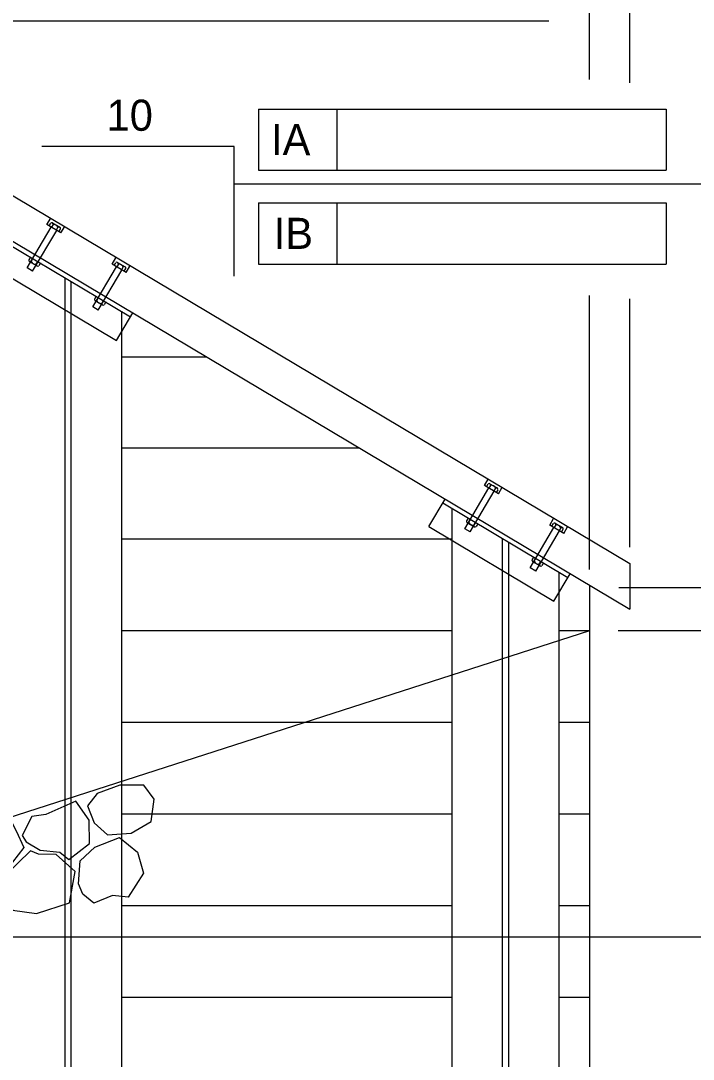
# Model space of a CAD drawing. Extents: x 638304 to 640306, y 296653 to 298435.
# Drawn here: x 639711.8 to 639776.7, y 297942.8 to 298043 of the extents above; entities that cross this region are included whole.
import ezdxf

# ---------------------------------------------------------------- set-up
doc = ezdxf.new("R2010")
doc.units = 0
for name, color, linetype in [('4', 7, 'Continuous'), ('Level 3', 7, 'Continuous'), ('Level 4', 7, 'Continuous'), ('Level 8', 7, 'Continuous')]:
    doc.layers.add(name, color=color, linetype=linetype)

# ---------------------------------------------------------------- blocks, each defined once
blk = doc.blocks.new('ROCK')
at = {"layer": '4'}
for points in [[(2.36725, 1.088), (2.2065, 0.82625), (2.378625, 0.506625), (2.66975, 0.3095), (3.128875, 0.403375), (3.48475, 0.6775), (3.4915, 1.123375), (3.25625, 1.36725), (2.783625, 1.308375)], [(1.10175, -0.02725), (1.4015, -0.159125), (1.78825, -0.148875), (1.980875, -0.266), (2.343375, 0.09475), (2.27875, 0.5505), (1.969375, 0.883), (1.4225, 0.553625), (1.152875, 0.479), (1.0105, 0.082)], [(0.74675, 0.359875), (0.882, 0.16), (1.072875, -0.144), (0.892, -0.457375), (0.448125, -0.758625), (0.1, -0.49325), (-0.095, -0.146375), (0.202875, 0.1025), (0.579125, 0.219875)], [(2.231375, -0.71725), (2.2025, -0.266375), (2.45475, 0.037125), (2.9085, 0.28875), (3.2995, 0.047625), (3.46875, -0.344), (3.231625, -0.855), (2.92, -0.860375), (2.5765, -1.054625), (2.340375, -0.904375)], [(1.2085, -0.192875), (0.778375, -0.737625), (1.008375, -1.391375), (1.48725, -1.396875), (2.09825, -1.106625), (2.133375, -0.486375), (1.723125, -0.203375), (1.37425, -0.239875)]]:
    blk.add_lwpolyline(points, close=True, dxfattribs=at)

msp = doc.modelspace()

# ---------------------------------------------------------------- linework, layer by layer
at = {"layer": 'Level 3'}
for p, q in [((639682.8, 298042.95), (639770.55, 297990.63)), ((639682.8, 298038.53), (639770.55, 297986.21)), ((639712.45, 298019.13), (639714.77, 298023.06)), ((639714.36, 298023.3), (639714.73, 298023.91)), ((639715.71, 298022.5), (639714.36, 298023.3)), ((639714.56, 298023.18), (639714.72, 298023.45)), ((639714.95, 298023.31), (639714.79, 298023.05)), ((639714.88, 298023.47), (639715.6, 298023.05)), ((639715.42, 298023.04), (639715.26, 298022.76)), ((639715.71, 298022.5), (639716.07, 298023.12)), ((639712.98, 298018.82), (639715.3, 298022.74)), ((639715.51, 298022.62), (639715.67, 298022.89)), ((639712.78, 298020.16), (639712.62, 298019.89)), ((639712.85, 298019.76), (639713.01, 298020.03)), ((639720.65, 298019.48), (639721.01, 298020.1)), ((639708.98, 298019.34), (639721.06, 298012.14)), ((639712.98, 298018.82), (639712.45, 298019.13)), ((639712.68, 298019.74), (639713.4, 298019.32)), ((639713.32, 298019.48), (639713.48, 298019.75)), ((639713.73, 298019.6), (639713.56, 298019.33)), ((639718.77, 298015.36), (639721.06, 298019.24)), ((639722, 298018.68), (639720.65, 298019.48)), ((639720.85, 298019.36), (639721.01, 298019.63)), ((639721.24, 298019.49), (639721.08, 298019.23)), ((639721.17, 298019.65), (639721.89, 298019.23)), ((639721.71, 298019.22), (639721.55, 298018.95)), ((639721.8, 298018.8), (639721.95, 298019.07)), ((639722, 298018.68), (639722.36, 298019.3)), ((639719.3, 298015.05), (639721.59, 298018.92)), ((639719.1, 298016.39), (639718.94, 298016.12)), ((639719.16, 298015.99), (639719.32, 298016.26)), ((639719.3, 298015.05), (639718.77, 298015.36)), ((639719, 298015.98), (639719.72, 298015.55)), ((639719.64, 298015.71), (639719.8, 298015.98)), ((639720.05, 298015.84), (639719.88, 298015.57)), ((639721.06, 298012.14), (639722.63, 298014.78)), ((639721.54, 298012.94), (639721.54, 297969.61)), ((639729.78, 298010.52), (639721.54, 298010.52)), ((639721.54, 298004.26), (639721.54, 297999.58)), ((639744.5, 298001.74), (639721.54, 298001.74)), ((639756.54, 297998.15), (639756.91, 297998.76)), ((639757.89, 297997.35), (639756.54, 297998.15)), ((639756.74, 297998.03), (639756.9, 297998.3)), ((639757.13, 297998.16), (639756.97, 297997.9)), ((639757.06, 297998.32), (639757.78, 297997.9)), ((639754.63, 297993.98), (639756.95, 297997.91)), ((639755.16, 297993.67), (639757.48, 297997.59)), ((639757.6, 297997.89), (639757.44, 297997.62)), ((639757.69, 297997.47), (639757.85, 297997.74)), ((639757.89, 297997.35), (639758.25, 297997.97)), ((639751.16, 297994.19), (639752.74, 297996.83)), ((639754.96, 297995.01), (639754.8, 297994.74)), ((639751.16, 297994.19), (639763.24, 297986.99)), ((639754.86, 297994.59), (639755.58, 297994.17)), ((639755.03, 297994.61), (639755.19, 297994.88)), ((639755.5, 297994.33), (639755.66, 297994.6)), ((639755.91, 297994.45), (639755.74, 297994.18)), ((639760.95, 297990.21), (639763.24, 297994.09)), ((639762.83, 297994.33), (639763.19, 297994.95)), ((639764.18, 297993.53), (639762.83, 297994.33)), ((639763.03, 297994.21), (639763.19, 297994.48)), ((639763.42, 297994.34), (639763.26, 297994.08)), ((639763.35, 297994.5), (639764.07, 297994.08)), ((639763.89, 297994.07), (639763.73, 297993.8)), ((639764.18, 297993.53), (639764.54, 297994.15)), ((639755.16, 297993.67), (639754.63, 297993.98)), ((639761.48, 297989.9), (639763.77, 297993.77)), ((639763.98, 297993.65), (639764.13, 297993.92)), ((639753.4, 297992.97), (639721.54, 297992.97)), ((639753.4, 297992.86), (639753.4, 297979.86)), ((639761.28, 297991.24), (639761.12, 297990.97)), ((639761.34, 297990.84), (639761.5, 297991.11)), ((639761.48, 297989.9), (639760.95, 297990.21)), ((639761.18, 297990.83), (639761.9, 297990.4)), ((639761.82, 297990.56), (639761.98, 297990.83)), ((639762.23, 297990.69), (639762.06, 297990.42)), ((639770.55, 297990.63), (639770.55, 297986.21)), ((639763.24, 297986.99), (639764.81, 297989.63)), ((639766.66, 297988.53), (639766.66, 297984.13)), ((639763.72, 297987.79), (639763.72, 297983.23)), ((639766.66, 297984.13), (639676.03, 297954.96)), ((639753.4, 297984.13), (639721.54, 297984.13)), ((639766.66, 297984.13), (639763.72, 297984.13)), ((639766.66, 297984.13), (639766.66, 297922.24)), ((639763.72, 297983.3), (639763.72, 297910.8)), ((639753.4, 297979.86), (639753.4, 297910.53)), ((639739.19, 297975.29), (639721.54, 297975.29)), ((639753.4, 297975.29), (639739.19, 297975.29)), ((639766.66, 297975.29), (639763.72, 297975.29)), ((639721.54, 297969.61), (639721.54, 297910.8)), ((639753.4, 297966.45), (639721.54, 297966.45)), ((639766.66, 297966.45), (639763.72, 297966.45)), ((639753.4, 297957.6), (639721.54, 297957.6)), ((639766.66, 297957.6), (639763.72, 297957.6)), ((639753.4, 297948.76), (639721.54, 297948.76)), ((639766.66, 297948.76), (639763.72, 297948.76))]:
    msp.add_line(p, q, dxfattribs=at)
for centre, radius, start, end in [((639714.81, 298023.35), 0.139, 346.8498, 131.9461), ((639715.01, 298022.88), 0.438, 20.448, 98.348), ((639715.52, 298022.92), 0.153, 61.225, 128.111), ((639715.52, 298022.92), 0.153, 350.6849, 61.225), ((639712.75, 298019.86), 0.139, 166.9183, 312.0147), ((639713.26, 298019.91), 0.438, 200.5165, 278.4165), ((639713.47, 298019.45), 0.153, 170.7534, 237.6394), ((639713.47, 298019.45), 0.153, 237.6394, 308.1795), ((639721.1, 298019.53), 0.139, 346.8498, 131.9461), ((639721.3, 298019.06), 0.438, 20.448, 98.348), ((639721.81, 298019.1), 0.153, 61.225, 128.111), ((639721.81, 298019.1), 0.153, 350.6849, 61.225), ((639719.07, 298016.09), 0.139, 166.9183, 312.0147), ((639719.58, 298016.14), 0.438, 200.5165, 278.4165), ((639719.79, 298015.68), 0.153, 170.7534, 237.6394), ((639719.79, 298015.68), 0.153, 237.6394, 308.1795), ((639756.99, 297998.2), 0.139, 346.8498, 131.9461), ((639757.19, 297997.73), 0.438, 20.448, 98.348), ((639757.7, 297997.77), 0.153, 61.225, 128.111), ((639757.7, 297997.77), 0.153, 350.6849, 61.225), ((639754.93, 297994.71), 0.139, 166.9183, 312.0147), ((639755.44, 297994.76), 0.438, 200.5165, 278.4165), ((639755.65, 297994.3), 0.153, 170.7534, 237.6394), ((639755.65, 297994.3), 0.153, 237.6394, 308.1795), ((639763.28, 297994.38), 0.139, 346.8498, 131.9461), ((639763.48, 297993.91), 0.438, 20.448, 98.348), ((639763.99, 297993.95), 0.153, 61.225, 128.111), ((639763.99, 297993.95), 0.153, 350.6849, 61.225), ((639761.25, 297990.94), 0.139, 166.9183, 312.0147), ((639761.76, 297990.99), 0.438, 200.5165, 278.4165), ((639761.97, 297990.53), 0.153, 170.7534, 237.6394), ((639761.97, 297990.53), 0.153, 237.6394, 308.1795)]:
    msp.add_arc(centre, radius, start, end, dxfattribs=at)
at = {"layer": 'Level 4'}
for p, q in [((639766.66, 298037.3), (639766.66, 298049.67)), ((639770.55, 298036.98), (639770.55, 298049.34)), ((639699.65, 298042.95), (639762.74, 298042.95)), ((639734.76, 298034.44), (639774.05, 298034.44)), ((639734.76, 298034.44), (639734.76, 298028.55)), ((639742.3, 298034.44), (639742.3, 298028.55)), ((639774.05, 298034.44), (639774.05, 298028.55)), ((639732.41, 298030.84), (639713.86, 298030.84)), ((639732.41, 298018.33), (639732.41, 298030.84)), ((639734.76, 298028.55), (639774.05, 298028.55)), ((639807.11, 298027.19), (639732.41, 298027.19)), ((639734.76, 298025.4), (639774.05, 298025.4)), ((639734.76, 298025.4), (639734.76, 298019.5)), ((639742.3, 298025.4), (639742.3, 298019.5)), ((639774.05, 298025.4), (639774.05, 298019.5)), ((639734.76, 298019.5), (639774.05, 298019.5)), ((639766.66, 297990.06), (639766.66, 298016.47)), ((639770.55, 297992.21), (639770.55, 298016.15)), ((639769.48, 297988.31), (639870.74, 297988.31)), ((639777.69, 297984.13), (639769.42, 297984.13)), ((639777.69, 297954.6), (639682.3, 297954.6))]:
    msp.add_line(p, q, dxfattribs=at)
at = {"layer": 'Level 8'}
for p, q in [((639710.34, 298021.62), (639722.41, 298014.42)), ((639716.08, 298018.19), (639716.08, 297910.51)), ((639716.67, 298017.84), (639716.67, 297910.14)), ((639721.54, 298014.94), (639721.54, 298012.94)), ((639752.52, 297996.47), (639764.59, 297989.27)), ((639753.4, 297995.94), (639753.4, 297992.86)), ((639758.26, 297993.04), (639758.26, 297910.51)), ((639758.85, 297992.69), (639758.85, 297910.14)), ((639763.72, 297989.79), (639763.72, 297987.79))]:
    msp.add_line(p, q, dxfattribs=at)

# ---------------------------------------------------------------- block references
at = {"layer": 'Level 4', "xscale": 4.911876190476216, "yscale": 4.911876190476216, "rotation": -7.30063298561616}
msp.add_blockref('ROCK', (639706.99, 297964.62), dxfattribs=at)

# ---------------------------------------------------------------- texts
at = {"layer": 'Level 4'}
msp.add_text('10', height=3, dxfattribs=at).set_placement((639720.11, 298032.35))
for s, p in [('IA', (639735.96, 298030)), ('IB', (639736.22, 298020.96))]:
    msp.add_text(s, height=3, rotation=359.9382, dxfattribs=at).set_placement(p)

doc.saveas('drawing.dxf')
